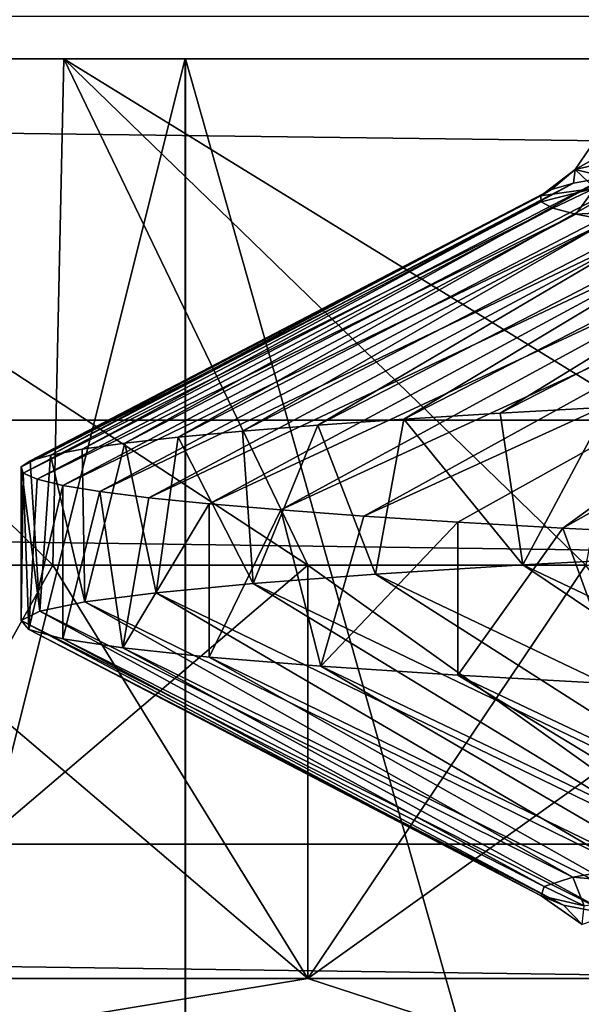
# Model space of a CAD drawing. Header units: metres. Extents: x -205 to 205, y -104 to 104.
# Tile 917 of 1056: x -13.2 to -12.09, y -36.13 to -34.18. Entities that reach past the tile are written whole.
import ezdxf

# ---------------------------------------------------------------- set-up
doc = ezdxf.new("R2010")
doc.units = ezdxf.units.M
doc.layers.add('solid_01_2-CONSUMER_EHM_BOX_SW0001', color=7, linetype='CONTINUOUS')

msp = doc.modelspace()

# ---------------------------------------------------------------- linework, layer by layer
at = {"layer": 'solid_01_2-CONSUMER_EHM_BOX_SW0001'}
for points in [[(-200.010849, -74.958488), (-200.010773, 75.041512), (-0.010778, 75.04142)], [(-0.010849, -74.95858), (-200.010849, -74.958488), (-0.010778, 75.04142)], [(-42.500065, -37.458561, 108.5), (42.499969, 37.541401, 108.5), (-42.500031, 37.541439, 108.5)], [(-42.500065, -37.458561, 108.5), (42.499935, -37.458599, 108.5), (42.499969, 37.541401, 108.5)], [(-18.500069, -39.958572, 6), (18.499931, -39.958588, 6), (-18.500063, -31.758572, 6)], [(18.499931, -39.958588, 6), (18.499937, -31.758589, 6), (-18.500063, -31.758572, 6)], [(-12.336469, -33.661453, 19.803741), (-11.366385, -34.1964, 20.137928), (-11.621242, -34.177948, 20.872627)], [(-12.336469, -33.661453, 19.803741), (-12.01728, -33.679874, 19.038477), (-11.366385, -34.1964, 20.137928)], [(-11.970288, -34.091625, 26.355862), (-12.109459, -34.128418, 24.820059), (-12.056471, -34.186981, 25.028944)], [(-12.109459, -34.128418, 24.820059), (-12.025688, -34.223557, 23.501938), (-12.056471, -34.186981, 25.028944)], [(-12.109459, -34.128418, 24.820059), (-12.050908, -34.165207, 23.278851), (-12.025688, -34.223557, 23.501938)], [(30.996136, -34.972126, 63.099998), (-31.276386, -34.173985, 63.099998), (31.276257, -34.174019, 63.099998)], [(30.996136, -34.972126, 63.099998), (-30.996267, -34.972095, 63.099998), (-31.276386, -34.173985, 63.099998)], [(-14.197775, -34.258575, 13.93047), (-12.874599, -34.258575, 12.353545), (-14.197648, -39.543423, 13.930293)], [(-13.114745, -34.258575, 14.736416), (-12.874599, -34.258575, 12.353545), (-14.197775, -34.258575, 13.93047)], [(-14.159554, -34.258575, 16.324961), (-13.114745, -34.258575, 14.736416), (-14.197775, -34.258575, 13.93047)], [(-14.197763, -34.258575, 35.069546), (-14.197648, -39.543423, 35.069706), (-12.874581, -39.543423, 36.646477)], [(-12.87458, -34.258575, 36.646477), (-14.197763, -34.258575, 35.069546), (-12.874581, -39.543423, 36.646477)], [(-14.159554, -34.258575, 32.675037), (-14.197763, -34.258575, 35.069546), (-12.87458, -34.258575, 36.646477)], [(-12.874599, -34.258575, 12.353545), (-12.874581, -39.543423, 12.353523), (-14.197648, -39.543423, 13.930293)], [(-13.114745, -34.258575, 34.263584), (-14.159554, -34.258575, 32.675037), (-12.87458, -34.258575, 36.646477)], [(-12.632863, -35.258575, 15.780198), (-13.114745, -34.258575, 14.736416), (-14.159554, -34.258575, 16.324961)], [(-13.136304, -35.258575, 16.558857), (-12.632863, -35.258575, 15.780198), (-14.159554, -34.258575, 16.324961)], [(-13.591812, -35.258575, 17.366493), (-13.136304, -35.258575, 16.558857), (-14.159554, -34.258575, 16.324961)], [(-13.136304, -35.258575, 32.441143), (-14.159554, -34.258575, 32.675037), (-13.114745, -34.258575, 34.263584)], [(-13.136304, -35.258575, 32.441143), (-13.591812, -35.258575, 31.633507), (-14.159554, -34.258575, 32.675037)], [(-12.632863, -35.258575, 33.219803), (-13.136304, -35.258575, 32.441143), (-13.114745, -34.258575, 34.263584)], [(-13.114745, -34.258575, 14.736416), (-11.892583, -34.258575, 13.279908), (-12.874599, -34.258575, 12.353545)], [(-11.892583, -34.258575, 35.720093), (-13.114745, -34.258575, 34.263584), (-12.87458, -34.258575, 36.646477)], [(-11.489698, -35.258575, 14.321059), (-11.892583, -34.258575, 13.279908), (-13.114745, -34.258575, 14.736416)], [(-12.083326, -35.258575, 15.033358), (-11.489698, -35.258575, 14.321059), (-13.114745, -34.258575, 14.736416)], [(-12.632863, -35.258575, 15.780198), (-12.083326, -35.258575, 15.033358), (-13.114745, -34.258575, 14.736416)], [(-12.083326, -35.258575, 33.966644), (-13.114745, -34.258575, 34.263584), (-11.892583, -34.258575, 35.720093)], [(-12.083326, -35.258575, 33.966644), (-12.632863, -35.258575, 33.219803), (-13.114745, -34.258575, 34.263584)], [(-12.874599, -34.258575, 12.353545), (-11.377386, -34.258575, 10.940993), (-12.874581, -39.543423, 12.353523)], [(-11.892583, -34.258575, 13.279908), (-11.377386, -34.258575, 10.940993), (-12.874599, -34.258575, 12.353545)], [(-11.377386, -34.258575, 10.940993), (-11.377408, -39.543427, 10.941013), (-12.874581, -39.543423, 12.353523)], [(-12.87458, -34.258575, 36.646477), (-12.874581, -39.543423, 36.646477), (-11.377408, -39.543427, 38.058987)], [(-11.377364, -34.258575, 38.059025), (-12.87458, -34.258575, 36.646477), (-11.377408, -39.543427, 38.058987)], [(-11.892583, -34.258575, 35.720093), (-12.87458, -34.258575, 36.646477), (-11.377364, -34.258575, 38.059025)], [(-11.93597, -34.382141, 26.276754), (-12.104291, -34.4772, 24.972807), (-11.946668, -34.440567, 26.500151)], [(-11.93597, -34.382141, 26.276754), (-12.065335, -34.41901, 24.742641), (-12.104291, -34.4772, 24.972807)], [(-12.443071, -34.9701, 28.906054), (-11.3928, -34.430256, 28.7934), (-11.565577, -34.442619, 28.302958)], [(-12.252604, -34.95829, 29.410904), (-11.3928, -34.430256, 28.7934), (-12.443071, -34.9701, 28.906054)], [(-12.252604, -34.95829, 29.410904), (-11.199164, -34.417904, 29.275702), (-11.3928, -34.430256, 28.7934)], [(-12.041663, -34.946472, 29.907549), (-11.199164, -34.417904, 29.275702), (-12.252604, -34.95829, 29.410904)], [(-12.065335, -34.41901, 24.742641), (-12.065793, -34.513832, 23.437675), (-12.104291, -34.4772, 24.972807)], [(-12.761357, -34.993683, 27.87508), (-11.717199, -34.454979, 27.805563), (-11.847424, -34.467327, 27.302427)], [(-12.612749, -34.981895, 28.393831), (-11.717199, -34.454979, 27.805563), (-12.761357, -34.993683, 27.87508)], [(-12.612749, -34.981895, 28.393831), (-11.565577, -34.442619, 28.302958), (-11.717199, -34.454979, 27.805563)], [(-12.443071, -34.9701, 28.906054), (-11.565577, -34.442619, 28.302958), (-12.612749, -34.981895, 28.393831)], [(-12.042919, -34.491928, 26.283817), (-11.946668, -34.440567, 26.500151), (-12.104291, -34.4772, 24.972807)], [(-12.888642, -35.005455, 27.350668), (-11.847424, -34.467327, 27.302427), (-11.95605, -34.479645, 26.794764)], [(-12.761357, -34.993683, 27.87508), (-11.847424, -34.467327, 27.302427), (-12.888642, -35.005455, 27.350668)], [(-13.07842, -35.028965, 26.288406), (-12.042919, -34.491928, 26.283817), (-12.107962, -34.504166, 25.770573)], [(-12.99439, -35.017216, 26.821482), (-12.042919, -34.491928, 26.283817), (-13.07842, -35.028965, 26.288406)], [(-12.99439, -35.017216, 26.821482), (-11.95605, -34.479645, 26.794764), (-12.042919, -34.491928, 26.283817)], [(-12.888642, -35.005455, 27.350668), (-11.95605, -34.479645, 26.794764), (-12.99439, -35.017216, 26.821482)], [(-12.172436, -34.528587, 24.739397), (-12.104291, -34.4772, 24.972807), (-12.065793, -34.513832, 23.437675)], [(-12.172436, -34.528587, 24.739397), (-12.151159, -34.516376, 25.255589), (-12.104291, -34.4772, 24.972807)], [(-12.151159, -34.516376, 25.255589), (-12.107962, -34.504166, 25.770573), (-12.104291, -34.4772, 24.972807)], [(-12.107962, -34.504166, 25.770573), (-12.042919, -34.491928, 26.283817), (-12.104291, -34.4772, 24.972807)], [(-13.140591, -35.040703, 25.752331), (-12.107962, -34.504166, 25.770573), (-12.151159, -34.516376, 25.255589)], [(-13.07842, -35.028965, 26.288406), (-12.107962, -34.504166, 25.770573), (-13.140591, -35.040703, 25.752331)], [(-12.171647, -34.54081, 24.222521), (-12.172436, -34.528587, 24.739397), (-12.065793, -34.513832, 23.437675)], [(-12.148667, -34.553066, 23.705479), (-12.171647, -34.54081, 24.222521), (-12.065793, -34.513832, 23.437675)], [(-12.103564, -34.565372, 23.188923), (-12.148667, -34.553066, 23.705479), (-12.065793, -34.513832, 23.437675)], [(-12.103564, -34.565372, 23.188923), (-12.065793, -34.513832, 23.437675), (-11.834249, -34.550465, 21.919325)], [(-13.198975, -35.064152, 24.674765), (-12.172436, -34.528587, 24.739397), (-12.171647, -34.54081, 24.222521)], [(-13.180799, -35.052433, 25.214149), (-12.172436, -34.528587, 24.739397), (-13.198975, -35.064152, 24.674765)], [(-13.180799, -35.052433, 25.214149), (-12.151159, -34.516376, 25.255589), (-12.172436, -34.528587, 24.739397)], [(-13.140591, -35.040703, 25.752331), (-12.151159, -34.516376, 25.255589), (-13.180799, -35.052433, 25.214149)], [(-13.198975, -35.064152, 24.674765), (-12.171647, -34.54081, 24.222521), (-13.194715, -35.076393, 24.121855)], [(-13.194715, -35.076393, 24.121855), (-12.171647, -34.54081, 24.222521), (-12.148667, -34.553066, 23.705479)], [(-13.194715, -35.076393, 24.121855), (-12.148667, -34.553066, 23.705479), (-13.167303, -35.088612, 23.56962)], [(-13.167303, -35.088612, 23.56962), (-12.148667, -34.553066, 23.705479), (-12.103564, -34.565372, 23.188923)], [(-12.036454, -34.577721, 22.67404), (-12.103564, -34.565372, 23.188923), (-11.834249, -34.550465, 21.919325)], [(-13.167303, -35.088612, 23.56962), (-12.103564, -34.565372, 23.188923), (-13.11679, -35.100803, 23.019028)], [(-13.11679, -35.100803, 23.019028), (-12.103564, -34.565372, 23.188923), (-12.036454, -34.577721, 22.67404)], [(-13.11679, -35.100803, 23.019028), (-12.036454, -34.577721, 22.67404), (-13.043265, -35.112965, 22.471045)], [(-13.043265, -35.112965, 22.471045), (-12.036454, -34.577721, 22.67404), (-11.947482, -34.590096, 22.161999)], [(-13.043265, -35.112965, 22.471045), (-11.947482, -34.590096, 22.161999), (-12.94686, -35.125103, 21.92663)], [(-12.94686, -35.125103, 21.92663), (-11.947482, -34.590096, 22.161999), (-11.836832, -34.602474, 21.653961)], [(-12.94686, -35.125103, 21.92663), (-11.836832, -34.602474, 21.653961), (-12.827744, -35.137211, 21.386744)], [(-12.827744, -35.137211, 21.386744), (-11.836832, -34.602474, 21.653961), (-11.704724, -34.614849, 21.151093)], [(-12.827744, -35.137211, 21.386744), (-11.704724, -34.614849, 21.151093), (-12.686133, -35.149269, 20.852345)], [(-12.686133, -35.149269, 20.852345), (-11.704724, -34.614849, 21.151093), (-11.55142, -34.627197, 20.654547)], [(-12.686133, -35.149269, 20.852345), (-11.55142, -34.627197, 20.654547), (-12.522276, -35.161285, 20.324364)], [(-12.522276, -35.161285, 20.324364), (-11.55142, -34.627197, 20.654547), (-11.377177, -34.639515, 20.165344)], [(-12.522276, -35.161285, 20.324364), (-11.377177, -34.639515, 20.165344), (-12.336458, -35.173279, 19.803713)], [(-12.336458, -35.173279, 19.803713), (-11.377177, -34.639515, 20.165344), (-12.128999, -35.18528, 19.29129)], [(-12.128999, -35.18528, 19.29129), (-11.377177, -34.639515, 20.165344), (-11.182177, -34.651806, 19.684221)], [(-12.128999, -35.18528, 19.29129), (-11.182177, -34.651806, 19.684221), (-11.900256, -35.197304, 18.787983)], [(-12.252604, -34.95829, 29.410904), (-12.443071, -34.9701, 28.906054), (-12.207788, -35.257843, 29.521273)], [(-12.041663, -34.946472, 29.907549), (-12.252604, -34.95829, 29.410904), (-12.207788, -35.257843, 29.521273)], [(-12.041663, -34.946472, 29.907549), (-12.207788, -35.257843, 29.521273), (-11.868441, -35.239513, 30.277832)], [(30.835482, -35.809227, 63.099998), (-30.996267, -34.972095, 63.099998), (30.996136, -34.972126, 63.099998)], [(30.835482, -35.809227, 63.099998), (-30.835613, -35.809196, 63.099998), (-30.996267, -34.972095, 63.099998)], [(-12.443071, -34.9701, 28.906054), (-12.612749, -34.981895, 28.393831), (-12.49896, -35.276218, 28.744921)], [(-12.443071, -34.9701, 28.906054), (-12.49896, -35.276218, 28.744921), (-12.207788, -35.257843, 29.521273)], [(-12.761357, -34.993683, 27.87508), (-12.888642, -35.005455, 27.350668), (-12.740822, -35.294544, 27.95179)], [(-12.612749, -34.981895, 28.393831), (-12.761357, -34.993683, 27.87508), (-12.740822, -35.294544, 27.95179)], [(-12.612749, -34.981895, 28.393831), (-12.740822, -35.294544, 27.95179), (-12.49896, -35.276218, 28.744921)], [(-12.99439, -35.017216, 26.821482), (-13.07842, -35.028965, 26.288406), (-13.072981, -35.330971, 26.327734)], [(-12.99439, -35.017216, 26.821482), (-13.072981, -35.330971, 26.327734), (-12.932418, -35.312778, 27.144993)], [(-12.888642, -35.005455, 27.350668), (-12.99439, -35.017216, 26.821482), (-12.932418, -35.312778, 27.144993)], [(-12.888642, -35.005455, 27.350668), (-12.932418, -35.312778, 27.144993), (-12.740822, -35.294544, 27.95179)], [(-13.07842, -35.028965, 26.288406), (-13.140591, -35.040703, 25.752331), (-13.072981, -35.330971, 26.327734)], [(-13.180799, -35.052433, 25.214149), (-13.198975, -35.064152, 24.674765), (-13.161952, -35.349129, 25.503241)], [(-13.140591, -35.040703, 25.752331), (-13.180799, -35.052433, 25.214149), (-13.161952, -35.349129, 25.503241)], [(-13.140591, -35.040703, 25.752331), (-13.161952, -35.349129, 25.503241), (-13.072981, -35.330971, 26.327734)], [(-13.198975, -35.064152, 24.674765), (-13.198975, -35.367249, 24.674765), (-13.161952, -35.349129, 25.503241)], [(-13.198975, -35.064152, 24.674765), (-13.194715, -35.076393, 24.121855), (-13.198975, -35.367249, 24.674765)], [(-13.194715, -35.076393, 24.121855), (-13.183899, -35.385456, 23.845575), (-13.198975, -35.367249, 24.674765)], [(-13.194715, -35.076393, 24.121855), (-13.167303, -35.088612, 23.56962), (-13.183899, -35.385456, 23.845575)], [(-13.167303, -35.088612, 23.56962), (-13.11679, -35.100803, 23.019028), (-13.183899, -35.385456, 23.845575)], [(-13.11679, -35.100803, 23.019028), (-13.116787, -35.40361, 23.018999), (-13.183899, -35.385456, 23.845575)], [(-13.11679, -35.100803, 23.019028), (-13.043265, -35.112965, 22.471045), (-13.116787, -35.40361, 23.018999)], [(-13.043265, -35.112965, 22.471045), (-12.997908, -35.421711, 22.198298), (-13.116787, -35.40361, 23.018999)], [(-13.043265, -35.112965, 22.471045), (-12.94686, -35.125103, 21.92663), (-12.997908, -35.421711, 22.198298)], [(-12.94686, -35.125103, 21.92663), (-12.827744, -35.137211, 21.386744), (-12.997908, -35.421711, 22.198298)], [(-12.827744, -35.137211, 21.386744), (-12.827737, -35.439754, 21.386711), (-12.997908, -35.421711, 22.198298)], [(-12.827744, -35.137211, 21.386744), (-12.686133, -35.149269, 20.852345), (-12.827737, -35.439754, 21.386711)], [(-12.686133, -35.149269, 20.852345), (-12.60696, -35.457672, 20.587469), (-12.827737, -35.439754, 21.386711)], [(-12.686133, -35.149269, 20.852345), (-12.522276, -35.161285, 20.324364), (-12.60696, -35.457672, 20.587469)], [(-12.522276, -35.161285, 20.324364), (-12.336458, -35.173279, 19.803713), (-12.60696, -35.457672, 20.587469)], [(-12.336458, -35.173279, 19.803713), (-12.336453, -35.475517, 19.803701), (-12.60696, -35.457672, 20.587469)], [(-12.336458, -35.173279, 19.803713), (-12.128999, -35.18528, 19.29129), (-12.336453, -35.475517, 19.803701)], [(-12.128999, -35.18528, 19.29129), (-12.017264, -35.493427, 19.038445), (-12.336453, -35.475517, 19.803701)], [(-12.128999, -35.18528, 19.29129), (-11.900256, -35.197304, 18.787983), (-12.017264, -35.493427, 19.038445)], [(-11.868441, -35.239513, 30.277832), (-12.207788, -35.257843, 29.521273), (-11.101948, -35.7826, 29.497303)], [(-13.591816, -36.074303, 17.366499), (-12.632868, -36.074303, 15.780206), (-13.591812, -35.258575, 17.366493)], [(-13.591816, -36.074303, 31.633501), (-13.591812, -35.258575, 31.633507), (-13.136304, -35.258575, 32.441143)], [(-13.591816, -36.074303, 31.633501), (-13.136304, -35.258575, 32.441143), (-12.632863, -35.258575, 33.219803)], [(-12.632868, -36.074303, 33.219795), (-13.591816, -36.074303, 31.633501), (-12.632863, -35.258575, 33.219803)], [(-12.632868, -36.074303, 15.780206), (-13.136304, -35.258575, 16.558857), (-13.591812, -35.258575, 17.366493)], [(-12.632868, -36.074303, 15.780206), (-12.632863, -35.258575, 15.780198), (-13.136304, -35.258575, 16.558857)], [(-12.632868, -36.074303, 15.780206), (-11.489706, -36.074303, 14.321067), (-12.632863, -35.258575, 15.780198)], [(-12.632868, -36.074303, 33.219795), (-12.632863, -35.258575, 33.219803), (-12.083326, -35.258575, 33.966644)], [(-12.632868, -36.074303, 33.219795), (-12.083326, -35.258575, 33.966644), (-11.489698, -35.258575, 34.67894)], [(-11.489706, -36.074303, 34.678932), (-12.632868, -36.074303, 33.219795), (-11.489698, -35.258575, 34.67894)], [(-11.489706, -36.074303, 14.321067), (-12.083326, -35.258575, 15.033358), (-12.632863, -35.258575, 15.780198)], [(-12.207788, -35.257843, 29.521273), (-12.49896, -35.276218, 28.744921), (-11.397711, -35.801117, 28.778049)], [(-12.207788, -35.257843, 29.521273), (-11.397711, -35.801117, 28.778049), (-11.101948, -35.7826, 29.497303)], [(-12.49896, -35.276218, 28.744921), (-12.740822, -35.294544, 27.95179), (-11.646801, -35.8195, 28.042707)], [(-12.49896, -35.276218, 28.744921), (-11.646801, -35.8195, 28.042707), (-11.397711, -35.801117, 28.778049)], [(-12.740822, -35.294544, 27.95179), (-12.932418, -35.312778, 27.144993), (-11.848816, -35.837818, 27.293608)], [(-12.740822, -35.294544, 27.95179), (-11.848816, -35.837818, 27.293608), (-11.646801, -35.8195, 28.042707)], [(-13.072981, -35.330971, 26.327734), (-13.161952, -35.349129, 25.503241), (-12.109129, -35.874538, 25.762585)], [(-12.932418, -35.312778, 27.144993), (-13.072981, -35.330971, 26.327734), (-12.003193, -35.85614, 26.532873)], [(-13.072981, -35.330971, 26.327734), (-12.109129, -35.874538, 25.762585), (-12.003193, -35.85614, 26.532873)], [(-12.932418, -35.312778, 27.144993), (-12.003193, -35.85614, 26.532873), (-11.848816, -35.837818, 27.293608)], [(-13.161952, -35.349129, 25.503241), (-13.198975, -35.367249, 24.674765), (-12.165657, -35.892998, 24.985363)], [(-13.161952, -35.349129, 25.503241), (-12.165657, -35.892998, 24.985363), (-12.109129, -35.874538, 25.762585)], [(-13.198975, -35.367249, 24.674765), (-12.171746, -35.911488, 24.205402), (-12.165657, -35.892998, 24.985363)], [(-13.183899, -35.385456, 23.845575), (-12.171746, -35.911488, 24.205402), (-13.198975, -35.367249, 24.674765)], [(-13.183899, -35.385456, 23.845575), (-12.127396, -35.929985, 23.427168), (-12.171746, -35.911488, 24.205402)], [(-13.183899, -35.385456, 23.845575), (-13.116787, -35.40361, 23.018999), (-12.127396, -35.929985, 23.427168)], [(-13.116787, -35.40361, 23.018999), (-12.033559, -35.948467, 22.655121), (-12.127396, -35.929985, 23.427168)], [(-13.116787, -35.40361, 23.018999), (-12.997908, -35.421711, 22.198298), (-12.033559, -35.948467, 22.655121)], [(-12.997908, -35.421711, 22.198298), (-11.891309, -35.966957, 21.892805), (-12.033559, -35.948467, 22.655121)], [(-12.997908, -35.421711, 22.198298), (-12.827737, -35.439754, 21.386711), (-11.891309, -35.966957, 21.892805)], [(-12.827737, -35.439754, 21.386711), (-11.701457, -35.985443, 21.141933), (-11.891309, -35.966957, 21.892805)], [(-12.827737, -35.439754, 21.386711), (-12.60696, -35.457672, 20.587469), (-11.701457, -35.985443, 21.141933)], [(-12.60696, -35.457672, 20.587469), (-11.464433, -36.00391, 20.404041), (-11.701457, -35.985443, 21.141933)], [(-12.60696, -35.457672, 20.587469), (-12.336453, -35.475517, 19.803701), (-11.464433, -36.00391, 20.404041)], [(-12.336453, -35.475517, 19.803701), (-11.180294, -36.022331, 19.680798), (-11.464433, -36.00391, 20.404041)], [(-12.336453, -35.475517, 19.803701), (-12.017264, -35.493427, 19.038445), (-11.180294, -36.022331, 19.680798)], [(30.802534, -36.655472, 63.099998), (-30.835613, -35.809196, 63.099998), (30.835482, -35.809227, 63.099998)], [(30.802534, -36.655472, 63.099998), (-30.802666, -36.655441, 63.099998), (-30.835613, -35.809196, 63.099998)], [(-12.003193, -35.85614, 26.532873), (-12.109129, -35.874538, 25.762585), (-11.886098, -35.894405, 26.831223)], [(-12.109129, -35.874538, 25.762585), (-12.165657, -35.892998, 24.985363), (-12.087018, -35.931194, 25.302002)], [(-12.109129, -35.874538, 25.762585), (-12.087018, -35.931194, 25.302002), (-11.886098, -35.894405, 26.831223)], [(-12.165657, -35.892998, 24.985363), (-12.171746, -35.911488, 24.205402), (-12.087018, -35.931194, 25.302002)], [(-12.171746, -35.911488, 24.205402), (-12.090794, -35.967987, 23.759924), (-12.087018, -35.931194, 25.302002)], [(-12.171746, -35.911488, 24.205402), (-12.127396, -35.929985, 23.427168), (-12.090794, -35.967987, 23.759924)], [(-12.127396, -35.929985, 23.427168), (-12.033559, -35.948467, 22.655121), (-12.090794, -35.967987, 23.759924)], [(-13.283364, -36.182144, 16.830885), (-12.632868, -36.074303, 15.780206), (-13.591816, -36.074303, 17.366499)], [(-13.283364, -36.182144, 32.169117), (-13.591816, -36.074303, 31.633501), (-12.632868, -36.074303, 33.219795)], [(-12.303217, -36.182144, 15.340643), (-12.632868, -36.074303, 15.780206), (-13.283364, -36.182144, 16.830885)], [(-13.283364, -36.182144, 32.169117), (-12.632868, -36.074303, 33.219795), (-12.303217, -36.182144, 33.659355)], [(-12.303217, -36.182144, 15.340643), (-11.489706, -36.074303, 14.321067), (-12.632868, -36.074303, 15.780206)], [(-12.303217, -36.182144, 33.659355), (-12.632868, -36.074303, 33.219795), (-11.489706, -36.074303, 34.678932)], [(-11.156692, -36.182144, 13.974267), (-11.489706, -36.074303, 14.321067), (-12.303217, -36.182144, 15.340643)], [(-12.303217, -36.182144, 33.659355), (-11.489706, -36.074303, 34.678932), (-11.156692, -36.182144, 35.025734)]]:
    msp.add_3dface(points, dxfattribs=at)

doc.saveas('drawing.dxf')
